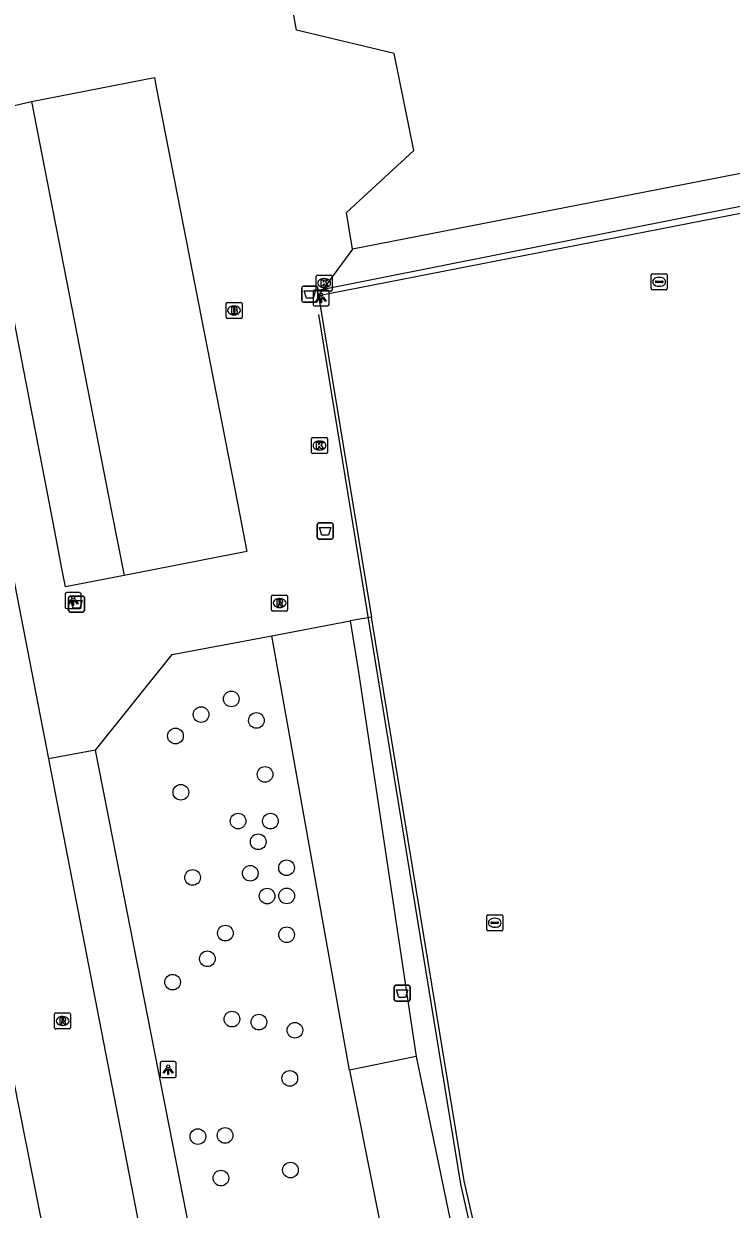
# Model space of a CAD drawing. Extents: x 160203 to 161526, y 379529 to 381797.
# Drawn here: x 160955.1 to 160999.3, y 380423.8 to 380497.8 of the extents above; entities that cross this region are included whole.
import ezdxf

# ---------------------------------------------------------------- set-up
doc = ezdxf.new("R2010")
doc.units = 0
for name, color, linetype in [('IMGEO_Afvalbak', 7, 'Continuous'), ('IMGEO_Boom', 7, 'Continuous'), ('IMGEO_Brandkraan', 7, 'Continuous'), ('IMGEO_Groenvoorziening', 7, 'Continuous'), ('IMGEO_Hek', 7, 'Continuous'), ('IMGEO_Kolk', 7, 'Continuous'), ('IMGEO_Lichtpunt', 7, 'Continuous'), ('IMGEO_Pand', 7, 'Continuous'), ('IMGEO_Rioolput', 7, 'Continuous'), ('IMGEO_Voetpad_open', 7, 'Continuous'), ('IMGEO_Waterleidingput', 7, 'Continuous')]:
    doc.layers.add(name, color=color, linetype=linetype)

msp = doc.modelspace()

# ---------------------------------------------------------------- linework, layer by layer
at = {"layer": 'IMGEO_Afvalbak'}
for p, q in [((160972.51, 380480.5), (160972.51, 380481.3)), ((160972.51, 380481.3), (160972.51, 380480.5)), ((160972.61, 380481.4), (160973.4, 380481.4)), ((160973.4, 380481.4), (160972.61, 380481.4)), ((160973.5, 380481.3), (160973.5, 380480.5)), ((160973.5, 380480.5), (160973.5, 380481.3)), ((160973.4, 380480.4), (160972.61, 380480.4)), ((160972.61, 380480.4), (160973.4, 380480.4)), ((160973.476, 380465.714), (160973.476, 380466.514)), ((160973.476, 380466.514), (160973.476, 380465.714)), ((160973.576, 380466.614), (160974.366, 380466.614)), ((160974.366, 380466.614), (160973.576, 380466.614)), ((160974.466, 380466.514), (160974.466, 380465.714)), ((160974.466, 380465.714), (160974.466, 380466.514)), ((160974.366, 380465.614), (160973.576, 380465.614)), ((160973.576, 380465.614), (160974.366, 380465.614)), ((160957.946, 380461.153), (160957.946, 380461.953)), ((160957.946, 380461.953), (160957.946, 380461.153)), ((160958.046, 380462.053), (160958.836, 380462.053)), ((160958.836, 380462.053), (160958.046, 380462.053)), ((160958.936, 380461.953), (160958.936, 380461.153)), ((160958.936, 380461.153), (160958.936, 380461.953)), ((160958.836, 380461.053), (160958.046, 380461.053)), ((160958.046, 380461.053), (160958.836, 380461.053)), ((160978.279, 380436.852), (160978.279, 380437.652)), ((160978.279, 380437.652), (160978.279, 380436.852)), ((160978.379, 380437.752), (160979.169, 380437.752)), ((160979.169, 380437.752), (160978.379, 380437.752)), ((160979.269, 380437.652), (160979.269, 380436.852)), ((160979.269, 380436.852), (160979.269, 380437.652)), ((160979.169, 380436.752), (160978.379, 380436.752)), ((160978.379, 380436.752), (160979.169, 380436.752))]:
    msp.add_line(p, q, dxfattribs=at)
for points in [[(160972.653, 380481.114), (160973.357, 380481.114), (160973.208, 380480.644), (160972.802, 380480.644), (160972.653, 380481.114)], [(160973.619, 380466.328), (160974.323, 380466.328), (160974.174, 380465.858), (160973.768, 380465.858), (160973.619, 380466.328)], [(160958.089, 380461.767), (160958.793, 380461.767), (160958.644, 380461.297), (160958.238, 380461.297), (160958.089, 380461.767)], [(160978.422, 380437.466), (160979.126, 380437.466), (160978.977, 380436.996), (160978.571, 380436.996), (160978.422, 380437.466)]]:
    msp.add_lwpolyline(points, dxfattribs=at)
for centre, start, end in [((160972.61, 380481.3), 90, 180), ((160972.61, 380481.3), 90, 180), ((160973.4, 380481.3), 0, 90), ((160973.4, 380481.3), 360, 90), ((160972.61, 380480.5), 180, 270), ((160972.61, 380480.5), 180, 270), ((160973.4, 380480.5), 270, 0), ((160973.4, 380480.5), 270, 0), ((160973.576, 380466.514), 90, 180), ((160973.576, 380466.514), 90, 180), ((160974.366, 380466.514), 0, 90), ((160974.366, 380466.514), 360, 90), ((160973.576, 380465.714), 180, 270), ((160973.576, 380465.714), 180, 270), ((160974.366, 380465.714), 270, 0), ((160974.366, 380465.714), 270, 0), ((160958.046, 380461.953), 90, 180), ((160958.046, 380461.953), 90, 180), ((160958.836, 380461.953), 0, 90), ((160958.836, 380461.953), 360, 90), ((160958.046, 380461.153), 180, 270), ((160958.046, 380461.153), 180, 270), ((160958.836, 380461.153), 270, 0), ((160958.836, 380461.153), 270, 0), ((160978.379, 380437.652), 90, 180), ((160978.379, 380437.652), 90, 180), ((160979.169, 380437.652), 0, 90), ((160979.169, 380437.652), 360, 90), ((160978.379, 380436.852), 180, 270), ((160978.379, 380436.852), 180, 270), ((160979.169, 380436.852), 270, 0), ((160979.169, 380436.852), 270, 0)]:
    msp.add_arc(centre, 0.1, start, end, dxfattribs=at)
at = {"layer": 'IMGEO_Boom'}
for centre in [(160968.107, 380455.627), (160966.22, 380454.653), (160969.676, 380454.284), (160964.62, 380453.315), (160970.212, 380450.917), (160964.957, 380449.798), (160968.528, 380448.001), (160970.55, 380447.998), (160969.785, 380446.709), (160971.554, 380445.09), (160965.689, 380444.481), (160969.29, 380444.743), (160970.342, 380443.321), (160971.563, 380443.331), (160967.736, 380441.006), (160971.56, 380440.907), (160966.612, 380439.402), (160964.439, 380437.945), (160968.147, 380435.638), (160969.83, 380435.448), (160972.08, 380434.941), (160971.76, 380431.938), (160966.017, 380428.305), (160967.716, 380428.374), (160967.458, 380425.71), (160971.8, 380426.212)]:
    msp.add_circle(centre, 0.489, dxfattribs=at)
at = {"layer": 'IMGEO_Brandkraan'}
for p, q in [((160967.777, 380479.462), (160967.777, 380480.314)), ((160967.852, 380480.388), (160968.704, 380480.388)), ((160968.265, 380480.168), (160968.29, 380480.168)), ((160968.778, 380480.314), (160968.778, 380479.462)), ((160968.704, 380479.388), (160967.852, 380479.388)), ((160968.288, 380479.608), (160968.263, 380479.608))]:
    msp.add_line(p, q, dxfattribs=at)
for points in [[(160967.777, 380479.462), (160967.777, 380480.314)], [(160967.852, 380480.388), (160968.704, 380480.388)], [(160968.778, 380480.314), (160968.778, 380479.462)], [(160968.704, 380479.388), (160967.852, 380479.388)], [(160968.125, 380480.088), (160968.125, 380479.688), (160968.338, 380479.688)], [(160968.356, 380480.088), (160968.125, 380480.088)], [(160968.304, 380480.007), (160968.25, 380480.007), (160968.25, 380479.931)], [(160968.25, 380479.931), (160968.303, 380479.931)], [(160968.312, 380479.855), (160968.25, 380479.855), (160968.25, 380479.774)], [(160968.25, 380479.774), (160968.312, 380479.774)]]:
    msp.add_lwpolyline(points, dxfattribs=at)
for centre, radius, start, end in [((160967.854, 380480.312), 0.0765, 91.55205, 178.44795), ((160967.854, 380480.312), 0.0765, 91.55205, 178.44795), ((160968.702, 380480.312), 0.0765, 1.55205, 88.44795), ((160968.702, 380480.312), 0.0765, 1.55205, 88.44795), ((160967.854, 380479.464), 0.0765, 181.55205, 268.44795), ((160967.854, 380479.464), 0.0765, 181.55205, 268.44795), ((160968.305, 380479.969), 0.0379, 267.82845, 90.93552), ((160968.313, 380479.814), 0.0404, 269.87594, 90.50774), ((160968.344, 380479.939), 0.251, 268.66757, 293.53466), ((160968.36, 380479.943), 0.145, 59.4692, 91.53667), ((160968.385, 380479.99), 0.0922, 285.51372, 58.15012), ((160968.39, 380479.798), 0.105, 301.31148, 78.98903), ((160968.702, 380479.464), 0.0765, 271.55205, 358.44795), ((160968.702, 380479.464), 0.0765, 271.55205, 358.44795)]:
    msp.add_arc(centre, radius, start, end, dxfattribs=at)
for centre, major_axis, ratio, start_param, end_param in [((160968.264, 380479.888), (-0.387, 0.002), 0.722429, 4.712389, 7.853982), ((160968.289, 380479.888), (-0.39, 0.002), 0.717154, 1.570796, 4.712389)]:
    msp.add_ellipse(centre, major_axis=major_axis, ratio=ratio, start_param=start_param, end_param=end_param, dxfattribs=at)
at = {"layer": 'IMGEO_Groenvoorziening'}
for points in [[(160975.476, 380432.456), (160970.636, 380459.579)], [(160953.284, 380437.896), (160966.11, 380373.245), (160865.398, 380353.411), (160852.978, 380417.957), (160953.284, 380437.896)], [(160979.64, 380433.299), (160975.476, 380432.456)], [(160975.476, 380432.456), (160978.757, 380416.068)]]:
    msp.add_lwpolyline(points, dxfattribs=at)
at = {"layer": 'IMGEO_Hek'}
for points in [[(160973.317, 380481.104), (161000, 380486.406), (161045.364, 380495.173)], [(160984.282, 380417.109), (160982.444, 380425.328), (160973.565, 380479.625)]]:
    msp.add_lwpolyline(points, dxfattribs=at)
at = {"layer": 'IMGEO_Kolk'}
for p, q in [((160973.403, 380481.166), (160973.403, 380482.018)), ((160973.478, 380482.092), (160974.33, 380482.092)), ((160973.891, 380481.872), (160973.916, 380481.872)), ((160974.404, 380482.018), (160974.404, 380481.166)), ((160974.33, 380481.092), (160973.478, 380481.092)), ((160973.914, 380481.312), (160973.889, 380481.312)), ((160973.187, 380471.951), (160974.039, 380471.951)), ((160973.112, 380471.025), (160973.112, 380471.877)), ((160973.6, 380471.731), (160973.625, 380471.731)), ((160974.113, 380471.877), (160974.113, 380471.025)), ((160974.039, 380470.951), (160973.187, 380470.951)), ((160973.623, 380471.171), (160973.598, 380471.171))]:
    msp.add_line(p, q, dxfattribs=at)
for points in [[(160973.403, 380481.166), (160973.403, 380482.018)], [(160973.478, 380482.092), (160974.33, 380482.092)], [(160973.724, 380481.792), (160973.847, 380481.792), (160973.847, 380481.641), (160973.977, 380481.792), (160974.141, 380481.792), (160973.995, 380481.641), (160974.148, 380481.392), (160973.996, 380481.392), (160973.911, 380481.556), (160973.847, 380481.489), (160973.847, 380481.392), (160973.724, 380481.392), (160973.724, 380481.792)], [(160974.404, 380482.018), (160974.404, 380481.166)], [(160974.33, 380481.092), (160973.478, 380481.092)], [(160973.187, 380471.951), (160974.039, 380471.951)], [(160973.112, 380471.025), (160973.112, 380471.877)], [(160973.433, 380471.651), (160973.556, 380471.651), (160973.556, 380471.5), (160973.686, 380471.651), (160973.85, 380471.651), (160973.704, 380471.5), (160973.857, 380471.251), (160973.705, 380471.251), (160973.62, 380471.415), (160973.556, 380471.348), (160973.556, 380471.251), (160973.433, 380471.251), (160973.433, 380471.651)], [(160974.113, 380471.877), (160974.113, 380471.025)], [(160974.039, 380470.951), (160973.187, 380470.951)]]:
    msp.add_lwpolyline(points, dxfattribs=at)
for centre, start, end in [((160973.48, 380482.016), 91.55205, 178.44795), ((160973.48, 380482.016), 91.55205, 178.44795), ((160974.328, 380482.016), 1.55205, 88.44795), ((160974.328, 380482.016), 1.55205, 88.44795), ((160973.48, 380481.168), 181.55205, 268.44795), ((160973.48, 380481.168), 181.55205, 268.44795), ((160974.328, 380481.168), 271.55205, 358.44795), ((160974.328, 380481.168), 271.55205, 358.44795), ((160973.189, 380471.875), 91.55205, 178.44795), ((160973.189, 380471.875), 91.55205, 178.44795), ((160974.037, 380471.875), 1.55205, 88.44795), ((160974.037, 380471.875), 1.55205, 88.44795), ((160973.189, 380471.027), 181.55205, 268.44795), ((160973.189, 380471.027), 181.55205, 268.44795), ((160974.037, 380471.027), 271.55205, 358.44795), ((160974.037, 380471.027), 271.55205, 358.44795)]:
    msp.add_arc(centre, 0.0765, start, end, dxfattribs=at)
for centre, major_axis, ratio, start_param, end_param in [((160973.89, 380481.592), (-0.387, 0.002), 0.722429, 4.712389, 7.853982), ((160973.915, 380481.592), (-0.39, 0.002), 0.717154, 1.570796, 4.712389), ((160973.599, 380471.451), (-0.387, 0.002), 0.722429, 4.712389, 7.853982), ((160973.624, 380471.451), (-0.39, 0.002), 0.717154, 1.570796, 4.712389)]:
    msp.add_ellipse(centre, major_axis=major_axis, ratio=ratio, start_param=start_param, end_param=end_param, dxfattribs=at)
at = {"layer": 'IMGEO_Lichtpunt'}
for p, q in [((160973.212, 380481.065), (160973.212, 380480.258)), ((160973.212, 380481.065), (160973.212, 380480.258)), ((160974.114, 380481.16), (160973.306, 380481.16)), ((160974.114, 380481.16), (160973.306, 380481.16)), ((160974.208, 380480.258), (160974.208, 380481.065)), ((160974.208, 380480.258), (160974.208, 380481.065)), ((160973.306, 380480.164), (160974.114, 380480.164)), ((160973.306, 380480.164), (160974.114, 380480.164)), ((160957.735, 380462.169), (160957.735, 380461.362)), ((160957.735, 380462.169), (160957.735, 380461.362)), ((160958.637, 380462.264), (160957.829, 380462.264)), ((160958.637, 380462.264), (160957.829, 380462.264)), ((160958.731, 380461.362), (160958.731, 380462.169)), ((160958.731, 380461.362), (160958.731, 380462.169)), ((160957.829, 380461.268), (160958.637, 380461.268)), ((160957.829, 380461.268), (160958.637, 380461.268)), ((160963.667, 380432.887), (160963.667, 380432.08)), ((160963.667, 380432.887), (160963.667, 380432.08)), ((160964.569, 380432.982), (160963.761, 380432.982)), ((160964.569, 380432.982), (160963.761, 380432.982)), ((160964.663, 380432.08), (160964.663, 380432.887)), ((160964.663, 380432.08), (160964.663, 380432.887)), ((160963.761, 380431.986), (160964.569, 380431.986)), ((160963.761, 380431.986), (160964.569, 380431.986))]:
    msp.add_line(p, q, dxfattribs=at)
for points in [[(160973.586, 380480.729), (160973.625, 380480.701), (160973.437, 380480.439), (160973.399, 380480.466), (160973.586, 380480.729)], [(160973.688, 380480.681), (160973.735, 380480.681), (160973.735, 380480.359), (160973.688, 380480.359), (160973.688, 380480.681)], [(160973.798, 380480.701), (160973.836, 380480.728), (160974.023, 380480.466), (160973.984, 380480.438), (160973.798, 380480.701)], [(160958.109, 380461.833), (160958.148, 380461.805), (160957.96, 380461.543), (160957.922, 380461.57), (160958.109, 380461.833)], [(160958.211, 380461.785), (160958.258, 380461.785), (160958.258, 380461.463), (160958.211, 380461.463), (160958.211, 380461.785)], [(160958.321, 380461.805), (160958.359, 380461.832), (160958.546, 380461.57), (160958.507, 380461.542), (160958.321, 380461.805)], [(160964.041, 380432.551), (160964.08, 380432.523), (160963.892, 380432.261), (160963.854, 380432.288), (160964.041, 380432.551)], [(160964.143, 380432.503), (160964.19, 380432.503), (160964.19, 380432.181), (160964.143, 380432.181), (160964.143, 380432.503)], [(160964.253, 380432.523), (160964.291, 380432.55), (160964.478, 380432.288), (160964.439, 380432.26), (160964.253, 380432.523)]]:
    msp.add_lwpolyline(points, dxfattribs=at)
for centre in [(160973.711, 380480.863), (160958.234, 380461.967), (160964.166, 380432.685)]:
    msp.add_circle(centre, 0.0994, dxfattribs=at)
for centre, start, end in [((160973.306, 380481.065), 90, 180), ((160973.306, 380481.065), 90, 180), ((160974.114, 380481.065), 0, 90), ((160974.114, 380481.065), 0, 90), ((160973.306, 380480.258), 180, 270), ((160973.306, 380480.258), 180, 270), ((160974.114, 380480.258), 270, 0), ((160974.114, 380480.258), 270, 360), ((160957.829, 380462.169), 90, 180), ((160957.829, 380462.169), 90, 180), ((160958.637, 380462.169), 0, 90), ((160958.637, 380462.169), 0, 90), ((160957.829, 380461.362), 180, 270), ((160957.829, 380461.362), 180, 270), ((160958.637, 380461.362), 270, 0), ((160958.637, 380461.362), 270, 360), ((160963.761, 380432.887), 90, 180), ((160963.761, 380432.887), 90, 180), ((160964.569, 380432.887), 0, 90), ((160964.569, 380432.887), 0, 90), ((160963.761, 380432.08), 180, 270), ((160963.761, 380432.08), 180, 270), ((160964.569, 380432.08), 270, 0), ((160964.569, 380432.08), 270, 360)]:
    msp.add_arc(centre, 0.0946, start, end, dxfattribs=at)
at = {"layer": 'IMGEO_Pand'}
for points in [[(160955.633, 380492.932), (160963.307, 380494.429), (160963.425, 380493.823), (160968.303, 380468.825), (160969.083, 380464.829), (160961.41, 380463.331)], [(160955.633, 380492.932), (160960.629, 380467.328), (160961.41, 380463.331)]]:
    msp.add_lwpolyline(points, dxfattribs=at)
at = {"layer": 'IMGEO_Rioolput'}
for p, q in [((160970.621, 380461.189), (160970.621, 380462.041)), ((160970.696, 380462.115), (160971.548, 380462.115)), ((160971.109, 380461.895), (160971.134, 380461.895)), ((160971.622, 380462.041), (160971.622, 380461.189)), ((160971.548, 380461.115), (160970.696, 380461.115)), ((160971.132, 380461.335), (160971.107, 380461.335)), ((160957.073, 380435.095), (160957.073, 380435.947)), ((160957.148, 380436.021), (160958, 380436.021)), ((160957.561, 380435.801), (160957.586, 380435.801)), ((160958.074, 380435.947), (160958.074, 380435.095)), ((160958, 380435.021), (160957.148, 380435.021)), ((160957.584, 380435.241), (160957.559, 380435.241))]:
    msp.add_line(p, q, dxfattribs=at)
for points in [[(160970.621, 380461.189), (160970.621, 380462.041)], [(160970.696, 380462.115), (160971.548, 380462.115)], [(160971.21, 380461.813), (160970.958, 380461.815), (160970.958, 380461.415)], [(160971.136, 380461.734), (160971.082, 380461.734), (160971.082, 380461.653)], [(160971.082, 380461.653), (160971.134, 380461.653)], [(160971.622, 380462.041), (160971.622, 380461.189)], [(160971.548, 380461.115), (160970.696, 380461.115)], [(160970.958, 380461.415), (160971.082, 380461.415), (160971.082, 380461.577), (160971.093, 380461.577)], [(160971.14, 380461.548), (160971.211, 380461.415), (160971.351, 380461.415), (160971.286, 380461.541)], [(160957.073, 380435.095), (160957.073, 380435.947)], [(160957.148, 380436.021), (160958, 380436.021)], [(160957.662, 380435.719), (160957.41, 380435.721), (160957.41, 380435.321)], [(160958.074, 380435.947), (160958.074, 380435.095)], [(160958, 380435.021), (160957.148, 380435.021)], [(160957.41, 380435.321), (160957.534, 380435.321), (160957.534, 380435.483), (160957.545, 380435.483)], [(160957.588, 380435.64), (160957.534, 380435.64), (160957.534, 380435.559)], [(160957.534, 380435.559), (160957.586, 380435.559)], [(160957.592, 380435.454), (160957.663, 380435.321), (160957.803, 380435.321), (160957.738, 380435.447)]]:
    msp.add_lwpolyline(points, dxfattribs=at)
for centre, radius, start, end in [((160970.698, 380462.039), 0.0765, 91.55205, 178.44795), ((160970.698, 380462.039), 0.0765, 91.55205, 178.44795), ((160971.118, 380461.842), 0.19, 274.7715, 282.96867), ((160971.142, 380461.638), 0.0964, 77.00612, 93.18647), ((160971.156, 380461.695), 0.0378, 276.66336, 79.67722), ((160971.209, 380461.703), 0.109, 350.36119, 89.41601), ((160971.207, 380461.703), 0.112, 277.58423, 350.98172), ((160971.191, 380461.488), 0.108, 29.51342, 73.79051), ((160971.546, 380462.039), 0.0765, 1.55205, 88.44795), ((160971.546, 380462.039), 0.0765, 1.55205, 88.44795), ((160970.698, 380461.191), 0.0765, 181.55205, 268.44795), ((160970.698, 380461.191), 0.0765, 181.55205, 268.44795), ((160971.092, 380461.524), 0.0533, 26.02933, 88.69889), ((160971.546, 380461.191), 0.0765, 271.55205, 358.44795), ((160971.546, 380461.191), 0.0765, 271.55205, 358.44795), ((160957.15, 380435.945), 0.0765, 91.55205, 178.44795), ((160957.15, 380435.945), 0.0765, 91.55205, 178.44795), ((160957.661, 380435.609), 0.109, 350.36119, 89.41601), ((160957.998, 380435.945), 0.0765, 1.55205, 88.44795), ((160957.998, 380435.945), 0.0765, 1.55205, 88.44795), ((160957.15, 380435.097), 0.0765, 181.55205, 268.44795), ((160957.15, 380435.097), 0.0765, 181.55205, 268.44795), ((160957.544, 380435.43), 0.0533, 26.02933, 88.69889), ((160957.57, 380435.748), 0.19, 274.7715, 282.96867), ((160957.594, 380435.544), 0.0964, 77.00612, 93.18647), ((160957.608, 380435.601), 0.0378, 276.66336, 79.67722), ((160957.659, 380435.609), 0.112, 277.58423, 350.98172), ((160957.643, 380435.394), 0.108, 29.51342, 73.79051), ((160957.998, 380435.097), 0.0765, 271.55205, 358.44795), ((160957.998, 380435.097), 0.0765, 271.55205, 358.44795)]:
    msp.add_arc(centre, radius, start, end, dxfattribs=at)
for centre, major_axis, ratio, start_param, end_param in [((160971.108, 380461.615), (-0.387, 0.002), 0.722429, 4.712389, 7.853982), ((160971.133, 380461.615), (-0.39, 0.002), 0.717154, 1.570796, 4.712389), ((160957.56, 380435.521), (-0.387, 0.002), 0.722429, 4.712389, 7.853982), ((160957.585, 380435.521), (-0.39, 0.002), 0.717154, 1.570796, 4.712389)]:
    msp.add_ellipse(centre, major_axis=major_axis, ratio=ratio, start_param=start_param, end_param=end_param, dxfattribs=at)
at = {"layer": 'IMGEO_Voetpad_open'}
for points in [[(160975.678, 380483.713), (160975.305, 380486.001), (160979.494, 380489.876), (160978.278, 380495.928), (160972.176, 380497.384), (160971.516, 380501.074), (160970.343, 380507.038), (160968.279, 380517.067)], [(160946.869, 380502.452), (160947.345, 380500), (160956.686, 380451.885)], [(161066.608, 380440.645), (161066.33, 380440.623), (161063.889, 380442.387), (161063.307, 380444.833), (161051.214, 380497.538), (161051.027, 380498.401), (160975.678, 380483.713)], [(160973.556, 380480.828), (161000, 380485.988), (161048.75, 380495.499)], [(160961.41, 380463.331), (160957.756, 380462.618), (160957.53, 380463.781), (160956.976, 380466.637), (160952.043, 380492.093), (160955.633, 380492.932)], [(160975.678, 380483.713), (160973.556, 380480.828)], [(160973.556, 380480.828), (160976.857, 380460.724)], [(160970.636, 380459.579), (160975.531, 380460.507)], [(160976.857, 380460.724), (160975.531, 380460.507)], [(160975.531, 380460.507), (160976.03, 380457.452), (160979.64, 380433.299)], [(160995.095, 380370.982), (160994.704, 380372.708), (160994.175, 380375.047), (160984.552, 380417.16), (160982.636, 380425.533), (160976.857, 380460.724)], [(160959.623, 380452.431), (160964.41, 380458.399), (160970.636, 380459.579)], [(160959.623, 380452.431), (160956.686, 380451.885)], [(160976.231, 380367.819), (160959.623, 380452.431)], [(160956.686, 380451.885), (160966.73, 380400.144), (160971.163, 380377.952), (160972.472, 380371.216), (160969.347, 380366.563)], [(160979.64, 380433.299), (160983.054, 380416.879)]]:
    msp.add_lwpolyline(points, dxfattribs=at)
at = {"layer": 'IMGEO_Waterleidingput'}
for p, q in [((160994.321, 380481.246), (160994.321, 380482.098)), ((160994.396, 380482.172), (160995.248, 380482.172)), ((160994.58, 380481.666), (160994.58, 380481.678)), ((160995.018, 380481.629), (160994.62, 380481.629)), ((160994.623, 380481.715), (160995.021, 380481.715)), ((160994.809, 380481.952), (160994.834, 380481.952)), ((160995.064, 380481.678), (160995.064, 380481.666)), ((160995.322, 380482.098), (160995.322, 380481.246)), ((160995.248, 380481.172), (160994.396, 380481.172)), ((160994.832, 380481.392), (160994.807, 380481.392)), ((160984.055, 380441.226), (160984.055, 380442.078)), ((160984.13, 380442.152), (160984.982, 380442.152)), ((160984.314, 380441.646), (160984.314, 380441.658)), ((160984.752, 380441.609), (160984.354, 380441.609)), ((160984.357, 380441.695), (160984.755, 380441.695)), ((160984.543, 380441.932), (160984.568, 380441.932)), ((160984.798, 380441.658), (160984.798, 380441.646)), ((160985.056, 380442.078), (160985.056, 380441.226)), ((160984.982, 380441.152), (160984.13, 380441.152)), ((160984.566, 380441.372), (160984.541, 380441.372))]:
    msp.add_line(p, q, dxfattribs=at)
for points in [[(160994.321, 380481.246), (160994.321, 380482.098)], [(160994.396, 380482.172), (160995.248, 380482.172)], [(160995.322, 380482.098), (160995.322, 380481.246)], [(160995.248, 380481.172), (160994.396, 380481.172)], [(160984.055, 380441.226), (160984.055, 380442.078)], [(160984.13, 380442.152), (160984.982, 380442.152)], [(160985.056, 380442.078), (160985.056, 380441.226)], [(160984.982, 380441.152), (160984.13, 380441.152)]]:
    msp.add_lwpolyline(points, dxfattribs=at)
for centre, radius, start, end in [((160994.398, 380482.096), 0.0765, 91.55205, 178.44795), ((160994.398, 380482.096), 0.0765, 91.55205, 178.44795), ((160994.62, 380481.675), 0.0403, 85.87752, 175.75265), ((160994.617, 380481.665), 0.0366, 178.93798, 274.71019), ((160995.021, 380481.672), 0.043, 264.86636, 352.45326), ((160995.025, 380481.677), 0.0386, 1.73085, 96.63898), ((160995.246, 380482.096), 0.0765, 1.55205, 88.44795), ((160995.246, 380482.096), 0.0765, 1.55205, 88.44795), ((160994.398, 380481.248), 0.0765, 181.55205, 268.44795), ((160994.398, 380481.248), 0.0765, 181.55205, 268.44795), ((160995.246, 380481.248), 0.0765, 271.55205, 358.44795), ((160995.246, 380481.248), 0.0765, 271.55205, 358.44795), ((160984.132, 380442.076), 0.0765, 91.55205, 178.44795), ((160984.132, 380442.076), 0.0765, 91.55205, 178.44795), ((160984.354, 380441.655), 0.0403, 85.87752, 175.75265), ((160984.351, 380441.645), 0.0366, 178.93798, 274.71019), ((160984.755, 380441.652), 0.043, 264.86636, 352.45326), ((160984.759, 380441.657), 0.0386, 1.73085, 96.63898), ((160984.98, 380442.076), 0.0765, 1.55205, 88.44795), ((160984.98, 380442.076), 0.0765, 1.55205, 88.44795), ((160984.132, 380441.228), 0.0765, 181.55205, 268.44795), ((160984.132, 380441.228), 0.0765, 181.55205, 268.44795), ((160984.98, 380441.228), 0.0765, 271.55205, 358.44795), ((160984.98, 380441.228), 0.0765, 271.55205, 358.44795)]:
    msp.add_arc(centre, radius, start, end, dxfattribs=at)
for centre, major_axis, ratio, start_param, end_param in [((160994.808, 380481.672), (-0.387, 0.002), 0.722429, 4.712389, 7.853982), ((160994.833, 380481.672), (-0.39, 0.002), 0.717154, 1.570796, 4.712389), ((160984.542, 380441.652), (-0.387, 0.002), 0.722429, 4.712389, 7.853982), ((160984.567, 380441.652), (-0.39, 0.002), 0.717154, 1.570796, 4.712389)]:
    msp.add_ellipse(centre, major_axis=major_axis, ratio=ratio, start_param=start_param, end_param=end_param, dxfattribs=at)

doc.saveas('drawing.dxf')
